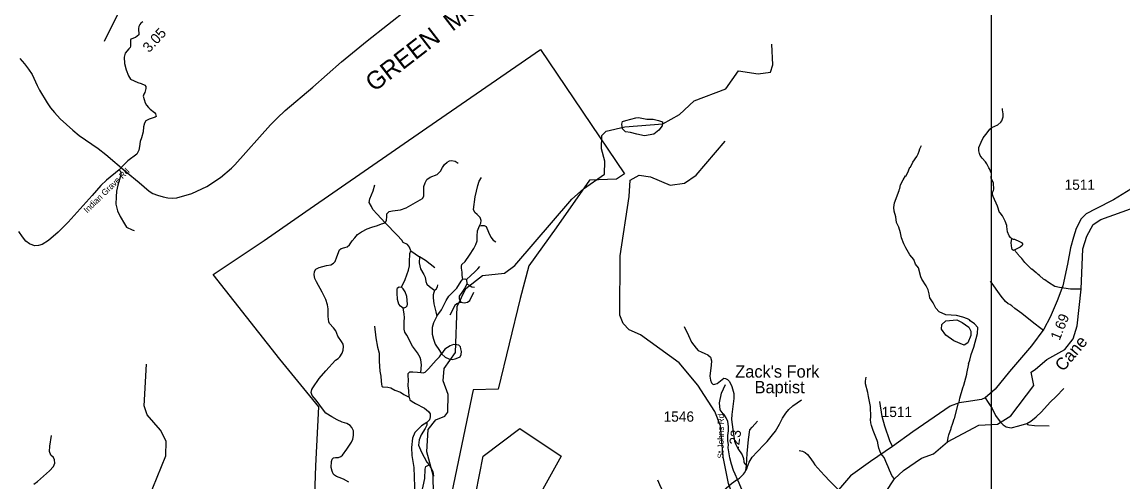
# Model space of a CAD drawing. Extents: x 1159738 to 1321356, y 736314 to 882035.
# Drawn here: x 1250107 to 1263584, y 813904 to 819529 of the extents above; entities that cross this region are included whole.
import ezdxf

# ---------------------------------------------------------------- set-up
doc = ezdxf.new("R2010")
doc.units = 0
for name, color, linetype in [('Exist Boundary Political City Limit New', 7, 'Continuous'), ('Exist Cultural Church Label', 7, 'Continuous'), ('Exist Geographical Mountain Summit Label', 7, 'Continuous'), ('Exist Hydrographic Creek Single Shore', 7, 'Continuous'), ('Exist Hydrographic Creek Single Shore Label', 7, 'Continuous'), ('Exist Hydrographic Misc Water Feature', 7, 'Continuous'), ('Exist Road Non-System Type 51', 7, 'Continuous'), ('Exist Road Secondary Mileage Hundredths English Label', 7, 'Continuous'), ('Exist Road Secondary Type 41 Attributed', 7, 'Continuous'), ('Exist Road Secondary Type 51 Attributed', 7, 'Continuous'), ('Exist Road Secondary Type 51 Label', 7, 'Continuous'), ('Exist Road Secondary Type 51 Number Label', 7, 'Continuous'), ('Map Preparation Boundary City Limit Buffer Line', 7, 'Continuous'), ('Map Preparation Inset Cut Line', 7, 'Continuous')]:
    doc.layers.add(name, color=color, linetype=linetype)

msp = doc.modelspace()

# ---------------------------------------------------------------- linework, layer by layer
at = {"layer": 'Exist Boundary Political City Limit New'}
for points in [[(1253667, 813013), (1253704, 814103), (1253741, 814821), (1253264, 815404), (1252446, 816441), (1253072, 816857), (1253580, 817210), (1255063, 818235), (1256453, 819193)], [(1256453, 819193), (1257482, 817673), (1257385, 817609), (1257055, 817595), (1256646, 817012), (1256312, 816547), (1256204, 816146), (1255934, 815041), (1255630, 815032), (1255347, 813683)], [(1255662, 813763), (1255750, 814221), (1256202, 814557), (1256705, 814219), (1256483, 813815)]]:
    msp.add_lwpolyline(points, dxfattribs=at)
at = {"layer": 'Exist Hydrographic Creek Single Shore'}
for points in [[(1251115, 819293), (1251362, 819787)], [(1255142, 813753), (1255139, 813986), (1255063, 814273), (1255079, 814545), (1255173, 814662), (1255283, 814709), (1255318, 814757), (1255323, 814974), (1255261, 815142), (1255273, 815293), (1255412, 815487), (1255434, 816048), (1255540, 816269), (1255744, 816429), (1256012, 816457), (1256139, 816553), (1256836, 817363), (1256981, 817491), (1257236, 817670), (1257240, 817827), (1257202, 817979), (1257206, 818143), (1257258, 818195), (1257484, 818246), (1257952, 818283), (1258155, 818397), (1258335, 818567), (1258722, 818713), (1258878, 818934), (1259119, 818896), (1259269, 818916), (1259296, 819007), (1259286, 819257)], [(1259764, 812876), (1259582, 812945), (1259006, 813561), (1258818, 813715), (1258756, 813884), (1258689, 814210), (1258657, 814589), (1258587, 814764), (1258378, 815086), (1258152, 815360), (1257677, 815705), (1257537, 815766), (1257464, 815843), (1257425, 815946), (1257427, 816671), (1257537, 817395), (1257551, 817595), (1257661, 817658), (1257802, 817636), (1258041, 817532), (1258217, 817558), (1258361, 817657), (1258714, 818074)], [(1260244, 813378), (1260463, 813499), (1260678, 813777), (1260785, 813941), (1260895, 814045), (1261116, 814194), (1261264, 814250), (1261435, 814394), (1261820, 814597), (1262049, 814609), (1262210, 814714), (1262494, 815083), (1262461, 815248), (1262514, 815285), (1262653, 815403), (1262872, 815525), (1262975, 815654), (1263021, 815814), (1263071, 816261), (1263094, 816755), (1263140, 816911), (1263218, 817051), (1263311, 817115), (1263833, 817301)], [(1251655, 813702), (1251868, 814222), (1251873, 814403), (1251801, 814539), (1251639, 814726), (1251601, 814835), (1251630, 815343)]]:
    msp.add_lwpolyline(points, dxfattribs=at)
at = {"layer": 'Exist Hydrographic Misc Water Feature'}
for points in [[(1250081, 819083), (1250138, 819019), (1250187, 818954), (1250230, 818887), (1250292, 818752), (1250323, 818695), (1250414, 818541), (1250455, 818481), (1250503, 818423), (1250573, 818347), (1250650, 818274), (1250729, 818205), (1250808, 818142), (1251039, 817981), (1251131, 817910), (1251381, 817696), (1251543, 817567), (1251663, 817459), (1251707, 817432), (1251764, 817410), (1251833, 817392), (1251892, 817380), (1251946, 817376), (1252002, 817380), (1252187, 817431), (1252369, 817519), (1252535, 817628), (1252670, 817742), (1252711, 817784), (1253148, 818272), (1253229, 818355), (1253328, 818446), (1253667, 818733), (1254019, 819041), (1254332, 819301), (1254828, 819691)], [(1262224, 816880), (1262214, 816885), (1262206, 816893), (1262191, 816916), (1262172, 816962), (1262161, 817030), (1262163, 817039), (1262141, 817092), (1262110, 817160), (1262080, 817197), (1262074, 817199), (1262048, 817278), (1261994, 817396), (1261986, 817420), (1261987, 817444), (1262000, 817468), (1262004, 817484), (1261999, 817557), (1261999, 817564), (1261972, 817617), (1261974, 817677), (1261950, 817733), (1261940, 817746), (1261916, 817794), (1261900, 817819), (1261858, 817866), (1261837, 817897), (1261826, 817921), (1261819, 817954), (1261820, 817994), (1261846, 818061), (1261871, 818112), (1261921, 818174), (1261953, 818219), (1261979, 818239), (1262052, 818272), (1262089, 818305), (1262100, 818321), (1262115, 818368), (1262116, 818408), (1262108, 818457), (1262108, 818473)], [(1257448, 818278), (1257459, 818313), (1257500, 818324), (1257619, 818357), (1257654, 818361), (1257757, 818343), (1257834, 818341), (1257898, 818324), (1257948, 818309), (1257944, 818261), (1257904, 818205), (1257842, 818159), (1257727, 818137), (1257634, 818159), (1257554, 818178), (1257494, 818187), (1257459, 818222), (1257448, 818278)], [(1261435, 814394), (1261444, 814449), (1261453, 814480), (1261479, 814560), (1261479, 814568), (1261502, 814623), (1261517, 814675), (1261523, 814682), (1261572, 814873), (1261577, 814881), (1261586, 814928), (1261622, 815055), (1261635, 815087), (1261673, 815222), (1261671, 815230), (1261695, 815349), (1261691, 815349), (1261708, 815393), (1261727, 815464), (1261757, 815551), (1261804, 815718), (1261805, 815794), (1261767, 815840), (1261715, 815876), (1261705, 815887), (1261680, 815900), (1261624, 815919), (1261545, 815938), (1261417, 815950), (1261334, 815984), (1261292, 816030), (1261259, 816094), (1261219, 816156), (1261213, 816204), (1261198, 816253), (1261174, 816302), (1261122, 816385), (1261109, 816412), (1261079, 816521), (1261044, 816566), (1261022, 816626), (1260973, 816680), (1260960, 816712), (1260924, 816769), (1260901, 816816), (1260872, 816889), (1260860, 816951), (1260838, 817020), (1260811, 817077), (1260805, 817145), (1260783, 817214), (1260779, 817262), (1260787, 817318), (1260843, 817468), (1260844, 817476), (1260852, 817492), (1260861, 817539), (1260891, 817599), (1260923, 817646), (1260929, 817649), (1260959, 817708), (1260976, 817752), (1260982, 817754), (1260988, 817762), (1261012, 817815), (1261060, 817885), (1261077, 817917), (1261090, 817948), (1261095, 817980), (1261116, 818020)], [(1262258, 816742), (1262242, 816736), (1262228, 816747), (1262223, 816765), (1262216, 816829), (1262224, 816880)], [(1262224, 816880), (1262238, 816872), (1262254, 816872), (1262317, 816846), (1262341, 816831), (1262354, 816817), (1262354, 816803), (1262349, 816795), (1262327, 816775), (1262258, 816742)], [(1263071, 816261), (1263020, 816264), (1262940, 816264), (1262808, 816282), (1262748, 816296), (1262670, 816343), (1262629, 816376), (1262611, 816386), (1262562, 816430), (1262545, 816441), (1262527, 816459), (1262521, 816461), (1262469, 816507), (1262463, 816507), (1262384, 816590), (1262347, 816637), (1262308, 816674), (1262306, 816680), (1262273, 816717), (1262258, 816742)], [(1261367, 815828), (1261416, 815874), (1261550, 815887), (1261615, 815853), (1261695, 815797), (1261720, 815750), (1261723, 815694), (1261683, 815604), (1261640, 815577), (1261515, 815629), (1261416, 815698), (1261364, 815772), (1261367, 815828)], [(1260785, 813941), (1260759, 813974), (1260725, 814047), (1260710, 814088), (1260691, 814124), (1260660, 814205), (1260621, 814254), (1260595, 814319), (1260581, 814380), (1260583, 814388), (1260576, 814412), (1260557, 814453), (1260535, 814513), (1260524, 814534), (1260504, 814594), (1260496, 814626), (1260494, 814667), (1260497, 814698), (1260495, 814827), (1260468, 814951), (1260462, 815000), (1260431, 815105), (1260430, 815137), (1260438, 815184)]]:
    msp.add_lwpolyline(points, dxfattribs=at)
at = {"layer": 'Exist Road Non-System Type 51'}
for points in [[(1254553, 817072), (1254568, 817100), (1254571, 817151), (1254571, 817183), (1254600, 817212), (1254641, 817221), (1254738, 817234), (1254810, 817255), (1254923, 817322), (1255008, 817371), (1255024, 817400), (1255025, 817438), (1255027, 817516), (1255041, 817561), (1255064, 817603), (1255105, 817630), (1255187, 817666), (1255231, 817704), (1255256, 817749), (1255280, 817787), (1255310, 817816), (1255339, 817833), (1255363, 817835), (1255411, 817828), (1255447, 817803)], [(1251298, 817721), (1251310, 817710), (1251317, 817689), (1251317, 817660), (1251281, 817533), (1251265, 817462), (1251259, 817391), (1251254, 817302), (1251275, 817221), (1251310, 817152), (1251360, 817059), (1251384, 817022), (1251454, 816988), (1251478, 816979)], [(1255705, 817037), (1255724, 817070), (1255728, 817100), (1255715, 817137), (1255678, 817177), (1255648, 817198), (1255635, 817237), (1255653, 817391), (1255686, 817529), (1255704, 817581), (1255732, 817626)], [(1254866, 816731), (1254849, 816775), (1254824, 816809), (1254773, 816831), (1254757, 816863), (1254701, 816924), (1254553, 817072), (1254456, 817181), (1254402, 817237), (1254384, 817274), (1254356, 817323), (1254364, 817368), (1254407, 817464), (1254424, 817536)], [(1253961, 816659), (1253993, 816741), (1254013, 816759), (1254060, 816772), (1254087, 816780), (1254116, 816803), (1254149, 816852), (1254182, 816891), (1254213, 816929), (1254262, 816965), (1254330, 816999), (1254391, 817021), (1254458, 817041), (1254506, 817061), (1254553, 817072)], [(1255502, 816385), (1255493, 816429), (1255495, 816469), (1255485, 816518), (1255485, 816544), (1255492, 816565), (1255533, 816601), (1255584, 816678), (1255638, 816761), (1255661, 816810), (1255680, 816852), (1255680, 816909), (1255683, 816975), (1255705, 817037), (1255728, 817040), (1255764, 817040), (1255788, 817027), (1255819, 816960), (1255846, 816897), (1255874, 816863), (1255906, 816842)], [(1254753, 816288), (1254797, 816382), (1254837, 816493), (1254851, 816549), (1254851, 816633), (1254853, 816657), (1254855, 816699), (1254866, 816731)], [(1254866, 816731), (1254971, 816659)], [(1254106, 813901), (1254043, 813939), (1253990, 813960), (1253958, 813971), (1253934, 813986), (1253917, 814004), (1253902, 814035), (1253893, 814079), (1253896, 814153), (1253903, 814182), (1253920, 814198), (1253945, 814203), (1253983, 814205), (1254011, 814214), (1254032, 814231), (1254081, 814304), (1254140, 814389), (1254157, 814426), (1254163, 814474), (1254164, 814528), (1254144, 814572), (1254125, 814594), (1254085, 814620), (1254027, 814637), (1253963, 814663), (1253900, 814700), (1253828, 814744), (1253796, 814784), (1253706, 814904), (1253659, 814962), (1253648, 815000), (1253653, 815034), (1253666, 815056), (1253744, 815168), (1253825, 815262), (1253946, 815392), (1253975, 815413), (1253998, 815435), (1254027, 815481), (1254038, 815518), (1254042, 815560), (1254037, 815591), (1254018, 815624), (1253974, 815686), (1253950, 815751), (1253919, 815791), (1253872, 815843), (1253861, 815863), (1253856, 815929), (1253854, 816021), (1253848, 816071), (1253826, 816134), (1253782, 816225), (1253710, 816351), (1253690, 816391), (1253685, 816438), (1253688, 816477), (1253704, 816508), (1253744, 816529), (1253836, 816550), (1253886, 816560), (1253921, 816578), (1253939, 816599), (1253961, 816659)], [(1254971, 816659), (1254968, 816584), (1254984, 816510), (1255025, 816440), (1255043, 816408), (1255052, 816356), (1255063, 816322), (1255095, 816293), (1255143, 816257), (1255156, 816251)], [(1255159, 816524), (1255046, 816611), (1254971, 816659)], [(1255546, 816379), (1255600, 816428), (1255650, 816475), (1255685, 816511), (1255709, 816541)], [(1254988, 815244), (1254996, 815338), (1254988, 815396), (1254980, 815427), (1254948, 815482), (1254886, 815566), (1254818, 815700), (1254794, 815736), (1254784, 815774), (1254784, 815816), (1254786, 815868), (1254788, 815910), (1254786, 815961), (1254772, 816030), (1254740, 816053), (1254719, 816077), (1254703, 816136), (1254698, 816216), (1254700, 816261), (1254705, 816280), (1254722, 816291), (1254753, 816288)], [(1254772, 816030), (1254807, 816043), (1254821, 816058), (1254826, 816080), (1254818, 816173), (1254797, 816230), (1254772, 816265), (1254753, 816288)], [(1255156, 816251), (1255175, 816263), (1255192, 816292), (1255197, 816314)], [(1255184, 815932), (1255242, 816009), (1255298, 816122), (1255331, 816175), (1255428, 816276), (1255482, 816359), (1255502, 816385)], [(1255551, 816327), (1255533, 816283), (1255492, 816221), (1255460, 816177), (1255460, 816146), (1255478, 816102)], [(1255502, 816385), (1255527, 816387), (1255546, 816379)], [(1255546, 816379), (1255551, 816327)], [(1255551, 816327), (1255580, 816310), (1255615, 816291), (1255647, 816286)], [(1262612, 815757), (1262577, 815782), (1262494, 815848), (1262345, 815963), (1262258, 816025), (1262223, 816060), (1262200, 816073), (1262178, 816083), (1262147, 816111), (1262091, 816176), (1261960, 816358)], [(1255156, 816251), (1255141, 816192), (1255141, 816158), (1255148, 816083), (1255172, 815985), (1255184, 815932)], [(1255478, 816102), (1255519, 816096), (1255562, 816101), (1255589, 816123), (1255636, 816225)], [(1255478, 816102), (1255428, 816083), (1255403, 816064), (1255345, 815943)], [(1255184, 815932), (1255145, 815852), (1255129, 815792), (1255129, 815710), (1255143, 815649), (1255165, 815588), (1255216, 815510), (1255243, 815470)], [(1254421, 815811), (1254440, 815665), (1254457, 815554), (1254477, 815481), (1254477, 815383), (1254486, 815261), (1254500, 815199), (1254503, 815136), (1254506, 815100), (1254510, 815077), (1254522, 815066), (1254583, 815063), (1254621, 815056), (1254671, 815027), (1254741, 815004), (1254781, 814975), (1254847, 814941)], [(1258214, 815805), (1258266, 815697), (1258302, 815614), (1258359, 815539), (1258385, 815511), (1258419, 815496), (1258467, 815477), (1258503, 815458), (1258533, 815429), (1258545, 815386), (1258543, 815332), (1258527, 815197), (1258533, 815148), (1258548, 815116), (1258567, 815097), (1258589, 815101), (1258618, 815108), (1258655, 815141), (1258699, 815172), (1258718, 815168), (1258744, 815157), (1258768, 815134), (1258796, 815073), (1258820, 814987), (1258820, 814924), (1258796, 814729), (1258792, 814669), (1258807, 814544), (1258827, 814404), (1258844, 814363), (1258869, 814312), (1258922, 814234), (1258938, 814193), (1258944, 814151), (1258952, 814129), (1258975, 814106)], [(1254988, 815244), (1255017, 815237), (1255041, 815245), (1255082, 815287), (1255145, 815358), (1255178, 815392), (1255216, 815435), (1255243, 815470)], [(1255243, 815470), (1255288, 815432), (1255333, 815410), (1255371, 815403), (1255409, 815408), (1255443, 815421), (1255470, 815434), (1255481, 815461), (1255486, 815501), (1255479, 815531), (1255475, 815558), (1255452, 815579), (1255430, 815582), (1255389, 815584), (1255349, 815571), (1255283, 815528), (1255243, 815470)], [(1254847, 814941), (1254841, 815022), (1254835, 815081), (1254838, 815153), (1254832, 815201), (1254833, 815230), (1254856, 815249), (1254891, 815253), (1254948, 815247), (1254988, 815244)], [(1254847, 814941), (1254856, 814910), (1254882, 814887), (1254922, 814862), (1255032, 814807), (1255081, 814767), (1255102, 814737), (1255102, 814702), (1255096, 814666), (1255063, 814631)], [(1261896, 814934), (1261935, 814877), (1261981, 814801), (1262025, 814715), (1262081, 814639), (1262118, 814602), (1262152, 814579), (1262215, 814567), (1262309, 814590), (1262406, 814620)], [(1262406, 814620), (1262454, 814649), (1262522, 814702), (1262587, 814760), (1262694, 814879), (1262766, 814951), (1262858, 815046)], [(1258863, 813933), (1258889, 813952), (1258915, 813977), (1258937, 813999), (1258951, 814015), (1258968, 814045), (1258978, 814065), (1258988, 814092), (1258996, 814112), (1259007, 814145), (1259046, 814206), (1259104, 814272), (1259192, 814361), (1259228, 814400), (1259294, 814482), (1259329, 814525), (1259380, 814610), (1259415, 814684), (1259455, 814744), (1259492, 814789), (1259544, 814835), (1259650, 814907)], [(1260761, 814337), (1260728, 814406), (1260668, 814586), (1260635, 814704), (1260608, 814887)], [(1255063, 814631), (1254999, 814591), (1254917, 814508), (1254888, 814439), (1254873, 814326), (1254879, 814229), (1254903, 814081), (1254909, 813967), (1254916, 813722), (1254903, 813663), (1254868, 813580), (1254832, 813534), (1254806, 813482), (1254799, 813432), (1254811, 813387), (1254844, 813321), (1254887, 813264)], [(1255063, 814631), (1255064, 814598), (1255043, 814558), (1254992, 814482), (1254967, 814420), (1254960, 814353), (1254998, 814268), (1255063, 814148), (1255089, 814115), (1255134, 814032), (1255143, 813975)], [(1258968, 814045), (1258975, 814106), (1258984, 814251), (1258999, 814425), (1259018, 814542), (1259043, 814575), (1259111, 814648)], [(1262406, 814620), (1262416, 814608), (1262430, 814601), (1262500, 814594), (1262681, 814589)], [(1250253, 813877), (1250298, 813911), (1250445, 814042), (1250491, 814094), (1250507, 814133), (1250505, 814175), (1250491, 814203), (1250460, 814230), (1250442, 814278), (1250448, 814343), (1250466, 814472)], [(1259619, 814288), (1259662, 814279), (1259693, 814263), (1259722, 814241), (1259750, 814205), (1259790, 814147), (1259812, 814115)], [(1255008, 813017), (1254976, 813158), (1254946, 813282), (1254940, 813392), (1254920, 813460), (1254932, 813510), (1254953, 813586), (1254988, 813698), (1254999, 813759), (1255038, 813948), (1255040, 814059), (1255050, 814092), (1255089, 814115)], [(1259812, 814115), (1259884, 814034), (1259930, 813984), (1259995, 813912), (1260100, 813807)], [(1257887, 813931), (1257923, 813846), (1257977, 813741), (1258005, 813669)]]:
    msp.add_lwpolyline(points, dxfattribs=at)
at = {"layer": 'Exist Road Secondary Type 41 Attributed'}
for points in [[(1251585, 819533), (1251562, 819515), (1251549, 819498), (1251535, 819473), (1251533, 819448), (1251535, 819373), (1251495, 819341), (1251440, 819319), (1251433, 819306), (1251434, 819233), (1251429, 819219), (1251414, 819200), (1251371, 819148), (1251357, 819098), (1251362, 819021), (1251382, 818944)], [(1251382, 818944), (1251409, 818869), (1251436, 818832), (1251526, 818790), (1251567, 818777), (1251609, 818757), (1251621, 818740), (1251621, 818715), (1251609, 818669), (1251597, 818647), (1251592, 818624), (1251614, 818539), (1251631, 818511), (1251655, 818484), (1251674, 818464), (1251729, 818423), (1251742, 818405), (1251749, 818375), (1251737, 818366), (1251664, 818342), (1251623, 818321), (1251605, 818293), (1251593, 818248), (1251589, 818188), (1251571, 818111), (1251555, 818066), (1251547, 818008), (1251539, 817962), (1251512, 817915), (1251402, 817832), (1251352, 817784), (1251298, 817721), (1251142, 817596), (1251071, 817531), (1250965, 817409), (1250674, 817081), (1250549, 816958), (1250432, 816859), (1250353, 816807), (1250310, 816797), (1250263, 816792), (1250206, 816813)], [(1250206, 816813), (1250199, 816816), (1250155, 816851), (1250111, 816904)], [(1258863, 813933), (1258836, 814001), (1258816, 814046), (1258791, 814122), (1258770, 814198), (1258758, 814274), (1258751, 814322), (1258754, 814364), (1258748, 814409), (1258748, 814474), (1258755, 814530), (1258753, 814581), (1258746, 814643), (1258726, 814689), (1258696, 814732), (1258691, 814738), (1258651, 814785), (1258645, 814870), (1258669, 814992), (1258718, 815097)], [(1259591, 813228), (1259489, 813326), (1259388, 813440), (1259339, 813491), (1259308, 813531), (1259270, 813570), (1259238, 813590), (1259209, 813602), (1259133, 813623), (1259049, 813646), (1259025, 813667), (1258997, 813690), (1258977, 813718), (1258947, 813758), (1258916, 813822), (1258886, 813890), (1258863, 813933)]]:
    msp.add_lwpolyline(points, dxfattribs=at)
at = {"layer": 'Exist Road Secondary Type 51 Attributed'}
for points in [[(1263678, 817485), (1263468, 817353), (1263251, 817244), (1263131, 817182), (1263071, 817124), (1263011, 817004), (1262976, 816898), (1262940, 816769), (1262903, 816566), (1262849, 816303), (1262776, 816121), (1262692, 815920), (1262616, 815772), (1262462, 815569), (1262194, 815254), (1262019, 815041), (1261896, 814934), (1261850, 814913), (1261665, 814883), (1261578, 814872), (1261469, 814830), (1261012, 814516), (1260761, 814337), (1260493, 814154), (1260250, 813981), (1260100, 813807)], [(1250111, 816904), (1250069, 816967)], [(1258863, 813933), (1258792, 813880), (1258693, 813794), (1258612, 813720), (1258564, 813677), (1258523, 813631), (1258488, 813575), (1258460, 813521), (1258427, 813460), (1258406, 813405), (1258399, 813390), (1258386, 813361), (1258356, 813315), (1258311, 813260), (1258271, 813210), (1258246, 813174), (1258233, 813146), (1258229, 813111), (1258237, 813070), (1258260, 813020), (1258287, 812979), (1258474, 812805)]]:
    msp.add_lwpolyline(points, dxfattribs=at)
at = {"layer": 'Map Preparation Boundary City Limit Buffer Line'}
for points in [[(1253667, 813013), (1253704, 814103), (1253741, 814821), (1253264, 815404), (1252446, 816441), (1253072, 816857), (1253580, 817210), (1255063, 818235), (1256453, 819193)], [(1256453, 819193), (1257482, 817673), (1257385, 817609), (1257055, 817595), (1256646, 817012), (1256312, 816547), (1256204, 816146), (1255934, 815041), (1255630, 815032), (1255347, 813683)], [(1255662, 813763), (1255750, 814221), (1256202, 814557), (1256705, 814219), (1256483, 813815)]]:
    msp.add_lwpolyline(points, dxfattribs=at)
at = {"layer": 'Map Preparation Inset Cut Line'}
for points in [[(1228471, 811005), (1261974, 811005), (1261974, 834521), (1228471, 834521)], [(1261974, 811005), (1261974, 820370), (1275065, 820370), (1275065, 829295), (1309749, 829295), (1309749, 816385), (1289258, 816385), (1289258, 811005)]]:
    msp.add_lwpolyline(points, close=True, dxfattribs=at)

# ---------------------------------------------------------------- texts
at = {"layer": 'Exist Cultural Church Label'}
for s, p in [("Zack's Fork", (1258837, 815180)), ('Baptist ', (1259074, 814989))]:
    msp.add_text(s, height=150, dxfattribs=at).set_placement(p)
at = {"layer": 'Exist Geographical Mountain Summit Label'}
msp.add_text('GREEN  MOUNTAIN', height=220, rotation=37.7032, dxfattribs=at).set_placement((1254418, 818667))
at = {"layer": 'Exist Hydrographic Creek Single Shore Label'}
msp.add_text('Cane', height=150, rotation=50.2567, dxfattribs=at).set_placement((1262852, 815246))
at = {"layer": 'Exist Road Secondary Mileage Hundredths English Label'}
for s, rotation, p in [('3.05', 47.5665, (1251663, 819147)), ('1.69', 67.9909, (1262807, 815627)), ('.23', 82.2378, (1258880, 814303))]:
    msp.add_text(s, height=125, rotation=rotation, dxfattribs=at).set_placement(p)
at = {"layer": 'Exist Road Secondary Type 51 Label'}
for s, rotation, p in [('Indian Grave Rd', 44.1368, (1250905, 817188)), ('St Johns Rd', 89.6204, (1258696, 814191))]:
    msp.add_text(s, height=75, rotation=rotation, dxfattribs=at).set_placement(p)
at = {"layer": 'Exist Road Secondary Type 51 Number Label'}
for s, p in [('1511', (1262869, 817477)), ('1511', (1260630, 814698)), ('1546', (1257961, 814641))]:
    msp.add_text(s, height=125, dxfattribs=at).set_placement(p)

doc.saveas('drawing.dxf')
